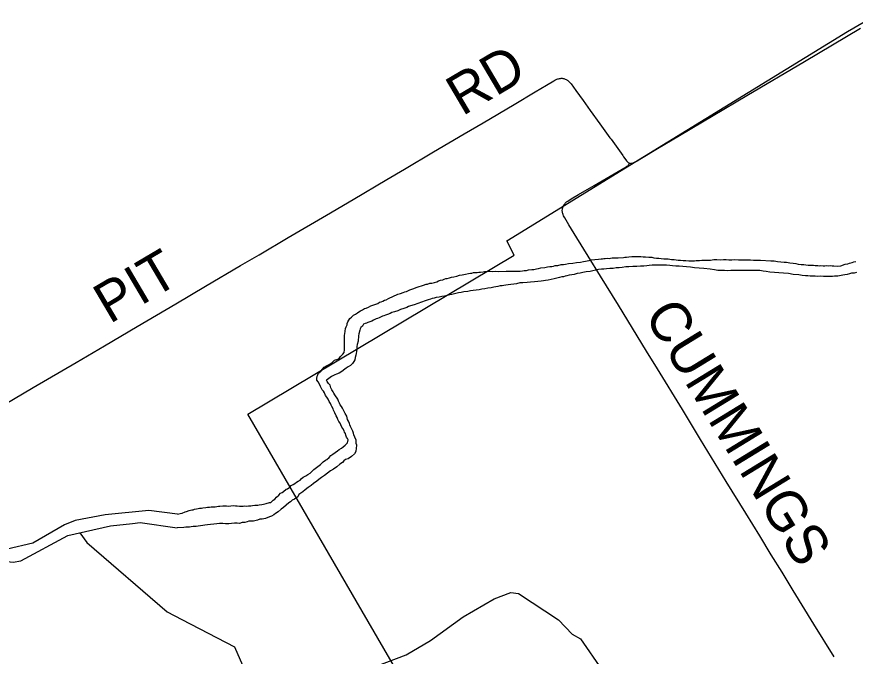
# Model space of a CAD drawing. Extents: x -49 to -8.2, y 9.4 to 23.5.
# Drawn here: x -12.785 to -12.192, y 15.396 to 15.848 of the extents above; entities that cross this region are included whole.
import ezdxf

# ---------------------------------------------------------------- set-up
doc = ezdxf.new("R2010")
doc.units = 0
for name, color, linetype in [('GM_X_County_Road', 7, 'Continuous'), ('GM_X_County_Road_Text', 7, 'Continuous'), ('GM_X_Minor_River', 7, 'Continuous'), ('GM_X_Township', 7, 'Continuous'), ('GM_X_Township_Road', 7, 'Continuous'), ('GM_X_Township_Road_Text', 7, 'Continuous')]:
    doc.layers.add(name, color=color, linetype=linetype)

msp = doc.modelspace()

# ---------------------------------------------------------------- linework, layer by layer
at = {"layer": 'GM_X_County_Road'}
for points in [[(-12.35145, 15.74442), (-12.35105, 15.74433), (-12.35058, 15.74431), (-12.34998, 15.74435), (-12.34943, 15.74448), (-12.34896, 15.74464), (-12.34848, 15.74485), (-12.34801, 15.74507), (-12.34739, 15.74538), (-12.346, 15.74615), (-12.34303, 15.74796), (-12.33155, 15.75483), (-12.31608, 15.76407), (-12.26847, 15.79221), (-12.22756, 15.81643), (-12.188, 15.83987)], [(-12.79364, 15.5736), (-12.77334, 15.58566), (-12.74306, 15.60342), (-12.723, 15.61527), (-12.6997, 15.62898), (-12.67237, 15.64501), (-12.65152, 15.65735), (-12.62659, 15.67194), (-12.61343, 15.67961), (-12.59288, 15.69186), (-12.56581, 15.70772), (-12.54704, 15.71872), (-12.52324, 15.73277), (-12.51068, 15.74022), (-12.49006, 15.75236), (-12.46839, 15.76516), (-12.45503, 15.77307), (-12.43304, 15.78594), (-12.41809, 15.79485), (-12.4101, 15.79967), (-12.40501, 15.80266), (-12.4042, 15.80313), (-12.40344, 15.80354), (-12.40284, 15.8038), (-12.40222, 15.80403), (-12.40169, 15.8042), (-12.40101, 15.80434), (-12.40037, 15.80442), (-12.39976, 15.80446), (-12.39916, 15.80446), (-12.39861, 15.80442), (-12.39802, 15.80432), (-12.3975, 15.80417), (-12.39688, 15.80397), (-12.39637, 15.80372), (-12.39589, 15.80346), (-12.39548, 15.80317), (-12.39501, 15.80282), (-12.3945, 15.80237), (-12.39392, 15.80182), (-12.39332, 15.80118), (-12.39272, 15.80047), (-12.39105, 15.79819), (-12.38943, 15.79592), (-12.38435, 15.78887), (-12.3793, 15.78179), (-12.37236, 15.77223), (-12.36527, 15.7624), (-12.36452, 15.76141), (-12.35621, 15.74978), (-12.3557, 15.74899), (-12.35407, 15.74672), (-12.3535, 15.74604), (-12.35309, 15.74555), (-12.35274, 15.74518), (-12.35235, 15.74485), (-12.35198, 15.74462), (-12.35145, 15.74442)]]:
    msp.add_lwpolyline(points, dxfattribs=at)
at = {"layer": 'GM_X_Minor_River'}
for points in [[(-12.47735, 15.66385), (-12.47564, 15.66402), (-12.47374, 15.66438), (-12.47184, 15.66512), (-12.46975, 15.66548), (-12.46746, 15.66602), (-12.46537, 15.66638), (-12.46404, 15.66655), (-12.4629, 15.66673), (-12.46176, 15.6671), (-12.46062, 15.66708), (-12.45929, 15.66707), (-12.45796, 15.66724), (-12.45682, 15.66742), (-12.45493, 15.66759), (-12.45398, 15.66777), (-12.45208, 15.66794), (-12.45037, 15.66792), (-12.44828, 15.6679), (-12.44638, 15.66807), (-12.44449, 15.66785), (-12.4388, 15.66798), (-12.4369, 15.66796), (-12.43481, 15.66793), (-12.4331, 15.66811), (-12.43045, 15.66808), (-12.42874, 15.66806), (-12.42722, 15.66823), (-12.42589, 15.6684), (-12.42437, 15.66858), (-12.42285, 15.66894), (-12.42057, 15.6691), (-12.41924, 15.66928), (-12.41734, 15.66964), (-12.41582, 15.66981), (-12.41411, 15.67036), (-12.41126, 15.67052), (-12.40936, 15.67107), (-12.40784, 15.67124), (-12.40651, 15.67142), (-12.40518, 15.67159), (-12.40404, 15.67196), (-12.40214, 15.67213), (-12.39986, 15.67267), (-12.39815, 15.67284), (-12.39663, 15.67301), (-12.39473, 15.67337), (-12.3915, 15.67372), (-12.38884, 15.67426), (-12.38618, 15.67442), (-12.38409, 15.67477), (-12.38257, 15.67514), (-12.38143, 15.67531), (-12.3801, 15.67549), (-12.37838, 15.67604), (-12.3761, 15.67639), (-12.37344, 15.67655), (-12.37155, 15.67672), (-12.3706, 15.67671), (-12.36965, 15.67689), (-12.3687, 15.67688), (-12.36699, 15.67724), (-12.36585, 15.67704), (-12.3649, 15.67722), (-12.36376, 15.67739), (-12.36262, 15.67738), (-12.36072, 15.67755), (-12.35958, 15.67754), (-12.3556, 15.67768), (-12.35465, 15.67805), (-12.35351, 15.67785), (-12.35199, 15.67821), (-12.34971, 15.67838), (-12.34744, 15.67835), (-12.34535, 15.67852), (-12.34345, 15.67849), (-12.34174, 15.67829), (-12.34004, 15.67827), (-12.33776, 15.67786), (-12.33568, 15.67784), (-12.33416, 15.67744), (-12.33246, 15.67723), (-12.33075, 15.67721), (-12.32905, 15.677), (-12.32715, 15.67679), (-12.32563, 15.67678), (-12.32412, 15.67676), (-12.32185, 15.67635), (-12.31976, 15.67633), (-12.31711, 15.67592), (-12.3154, 15.6759), (-12.3135, 15.67569), (-12.31161, 15.67548), (-12.30952, 15.67545), (-12.30725, 15.67524), (-12.30535, 15.67541), (-12.30421, 15.67558), (-12.30326, 15.67557), (-12.30193, 15.67556), (-12.30022, 15.67573), (-12.29871, 15.67571)], [(-12.29871, 15.67571), (-12.29643, 15.67588), (-12.29415, 15.67585), (-12.29168, 15.6762), (-12.2896, 15.67618), (-12.28732, 15.67615), (-12.28504, 15.67632), (-12.28295, 15.6763), (-12.28125, 15.67609), (-12.27916, 15.67606), (-12.27688, 15.67623), (-12.27423, 15.67601), (-12.27082, 15.67597), (-12.26835, 15.67594), (-12.26588, 15.6761), (-12.26361, 15.67589), (-12.26095, 15.67586), (-12.25868, 15.67583), (-12.25147, 15.67537), (-12.24901, 15.67534), (-12.24673, 15.67494), (-12.24427, 15.67472), (-12.242, 15.6745), (-12.24029, 15.6743), (-12.23802, 15.67389), (-12.23574, 15.67367), (-12.23385, 15.67346), (-12.23215, 15.67306), (-12.23006, 15.67266), (-12.22817, 15.67264), (-12.22665, 15.67243), (-12.22513, 15.67223), (-12.22381, 15.67221), (-12.22267, 15.6722), (-12.22134, 15.67218), (-12.22001, 15.67198), (-12.21907, 15.67197), (-12.21812, 15.67215), (-12.21717, 15.67176), (-12.21622, 15.67194), (-12.21451, 15.67192), (-12.21319, 15.6719), (-12.21205, 15.67208), (-12.21091, 15.67188), (-12.2092, 15.67205), (-12.20806, 15.67184), (-12.20693, 15.67183), (-12.20408, 15.67161), (-12.20199, 15.67178), (-12.19895, 15.67288), (-12.19686, 15.67324), (-12.19571, 15.6736), (-12.194, 15.67416), (-12.19267, 15.67452), (-12.19134, 15.67489)], [(-12.37333, 15.66933), (-12.37923, 15.66788), (-12.38208, 15.66753), (-12.38455, 15.66699), (-12.38645, 15.66663), (-12.38854, 15.66627), (-12.39063, 15.66573), (-12.39234, 15.66537), (-12.39405, 15.6652), (-12.39577, 15.66484), (-12.39691, 15.66447), (-12.39824, 15.6641), (-12.39938, 15.66393), (-12.40109, 15.66357), (-12.4028, 15.66302), (-12.4047, 15.66266), (-12.40699, 15.66211), (-12.40908, 15.66157), (-12.41079, 15.6614), (-12.41231, 15.66122), (-12.41402, 15.66086), (-12.4163, 15.6607), (-12.41877, 15.66053), (-12.42143, 15.66019), (-12.42389, 15.66002), (-12.42693, 15.65987), (-12.42902, 15.6597), (-12.4313, 15.65916), (-12.43339, 15.6588), (-12.43548, 15.65863), (-12.43738, 15.65847), (-12.4389, 15.6581), (-12.44042, 15.65793), (-12.44156, 15.65775), (-12.44308, 15.65758), (-12.4446, 15.65722), (-12.44593, 15.65704), (-12.44745, 15.65668), (-12.44935, 15.65632), (-12.45163, 15.65597), (-12.45372, 15.65561), (-12.45582, 15.65525), (-12.45772, 15.65489), (-12.46, 15.65454), (-12.46209, 15.65437), (-12.46398, 15.65421), (-12.46589, 15.65366), (-12.46874, 15.6535), (-12.47064, 15.65295), (-12.47254, 15.65259), (-12.4771, 15.6515), (-12.47862, 15.65133), (-12.48053, 15.65078), (-12.48243, 15.65042), (-12.48433, 15.65007), (-12.48623, 15.64971), (-12.48832, 15.64935), (-12.48965, 15.64898), (-12.49098, 15.64881), (-12.49231, 15.64825), (-12.49384, 15.6477), (-12.49593, 15.64697), (-12.4986, 15.64605), (-12.50126, 15.64513), (-12.50393, 15.64421), (-12.5064, 15.64347), (-12.50793, 15.64292), (-12.50907, 15.64236), (-12.51117, 15.64163), (-12.51345, 15.64089), (-12.51536, 15.63997), (-12.51764, 15.63923), (-12.51954, 15.63868), (-12.52088, 15.63813), (-12.52259, 15.63739), (-12.52412, 15.63683), (-12.52526, 15.63647), (-12.52621, 15.6361), (-12.52755, 15.63554), (-12.52869, 15.63499), (-12.52983, 15.63462), (-12.53078, 15.63425), (-12.53174, 15.63388), (-12.53269, 15.63332), (-12.53384, 15.63276), (-12.53517, 15.63221), (-12.5365, 15.63166), (-12.53746, 15.63129), (-12.53841, 15.63111), (-12.53974, 15.63055), (-12.54033, 15.62904), (-12.54147, 15.6281), (-12.54205, 15.62716), (-12.54225, 15.62621), (-12.54285, 15.62375), (-12.54324, 15.62223), (-12.54347, 15.61844), (-12.54407, 15.61616), (-12.54427, 15.61484), (-12.54429, 15.61294), (-12.54469, 15.61123)], [(-12.19085, 15.66709), (-12.19256, 15.66673), (-12.19427, 15.66656), (-12.19579, 15.6662), (-12.19751, 15.66565), (-12.19903, 15.66547), (-12.20055, 15.6653), (-12.20169, 15.66493), (-12.20397, 15.66458), (-12.2053, 15.6644), (-12.20644, 15.66442), (-12.20777, 15.66424), (-12.20909, 15.66426), (-12.21061, 15.66427), (-12.21232, 15.66429), (-12.21421, 15.66431), (-12.2163, 15.66453), (-12.21839, 15.66436), (-12.2201, 15.66438), (-12.22199, 15.66459), (-12.2237, 15.66442), (-12.22522, 15.66463), (-12.22692, 15.66484), (-12.22919, 15.66505), (-12.23166, 15.66546), (-12.23564, 15.6657), (-12.23886, 15.6663), (-12.24246, 15.66653), (-12.25213, 15.6674), (-12.25478, 15.66781), (-12.25686, 15.66802), (-12.25913, 15.66843), (-12.26141, 15.66845), (-12.26388, 15.66848), (-12.26653, 15.66851), (-12.27013, 15.66855), (-12.27279, 15.66858), (-12.27507, 15.66842), (-12.27754, 15.66845), (-12.27981, 15.66847), (-12.2819, 15.6683), (-12.28417, 15.66852), (-12.28645, 15.66855), (-12.28892, 15.66857), (-12.29138, 15.66898), (-12.29441, 15.6694), (-12.29877, 15.67001), (-12.30218, 15.67024), (-12.3054, 15.67047), (-12.30824, 15.67088), (-12.31109, 15.6711), (-12.31374, 15.67132), (-12.31621, 15.67154), (-12.31867, 15.67157), (-12.32094, 15.67178), (-12.32303, 15.672), (-12.3253, 15.67221), (-12.32739, 15.67224), (-12.33042, 15.67227), (-12.33289, 15.6723), (-12.33536, 15.67232), (-12.33745, 15.67197), (-12.33916, 15.6718), (-12.34125, 15.67163), (-12.34371, 15.67147), (-12.34618, 15.67131), (-12.34903, 15.67134), (-12.35187, 15.67118), (-12.35396, 15.67101), (-12.35662, 15.67066), (-12.35871, 15.6705), (-12.36099, 15.67033), (-12.36308, 15.66998), (-12.36536, 15.66981), (-12.36764, 15.66965), (-12.36954, 15.66948), (-12.37124, 15.6695), (-12.37333, 15.66933)], [(-12.55827, 15.56446), (-12.55902, 15.5658), (-12.55994, 15.56771), (-12.5605, 15.56867), (-12.56087, 15.56962), (-12.56124, 15.57058), (-12.56217, 15.5723), (-12.56254, 15.57325), (-12.5631, 15.5744), (-12.56403, 15.57593), (-12.56477, 15.57745), (-12.56552, 15.57879), (-12.56645, 15.58013), (-12.56719, 15.58185), (-12.56794, 15.58319), (-12.56888, 15.58415), (-12.56999, 15.58644), (-12.57073, 15.58816), (-12.57185, 15.58969), (-12.5726, 15.59084), (-12.57278, 15.59217), (-12.57238, 15.59369), (-12.57199, 15.59463), (-12.57141, 15.59576), (-12.56968, 15.59764), (-12.56872, 15.59877), (-12.56757, 15.60009), (-12.56547, 15.60121), (-12.56433, 15.60176), (-12.5628, 15.6027), (-12.56184, 15.60345), (-12.56012, 15.60514), (-12.55783, 15.60587), (-12.55688, 15.60624), (-12.55592, 15.60756), (-12.55419, 15.60925), (-12.55323, 15.61057), (-12.55302, 15.61246), (-12.55319, 15.61456), (-12.55317, 15.61589), (-12.55316, 15.61741), (-12.55315, 15.61836), (-12.55313, 15.61968), (-12.55312, 15.6212), (-12.5531, 15.62272), (-12.5529, 15.62367), (-12.55269, 15.62557), (-12.55229, 15.62746), (-12.5519, 15.6286), (-12.55132, 15.63011), (-12.55112, 15.63106), (-12.55073, 15.6322), (-12.55014, 15.63333), (-12.54937, 15.63446), (-12.54822, 15.63559), (-12.54669, 15.6369), (-12.54536, 15.63764), (-12.54402, 15.63858), (-12.54287, 15.63933), (-12.54173, 15.64007), (-12.54039, 15.64063), (-12.53887, 15.64156), (-12.53772, 15.64193), (-12.5362, 15.64248), (-12.53448, 15.64341), (-12.53296, 15.64396), (-12.53105, 15.6447), (-12.52953, 15.64525), (-12.52838, 15.646), (-12.52724, 15.64637), (-12.52591, 15.64692), (-12.52476, 15.64748), (-12.52362, 15.64785), (-12.52209, 15.64878), (-12.51542, 15.65174), (-12.51352, 15.65229), (-12.51161, 15.65303), (-12.51047, 15.6534), (-12.50914, 15.65376), (-12.50781, 15.65432), (-12.50685, 15.65488), (-12.50552, 15.65524), (-12.504, 15.6558), (-12.50228, 15.65653), (-12.50019, 15.65727), (-12.49867, 15.65763), (-12.49714, 15.65819), (-12.49543, 15.65874), (-12.49429, 15.65891), (-12.49276, 15.65947), (-12.49125, 15.65964), (-12.48953, 15.66), (-12.48782, 15.66055), (-12.48649, 15.66111), (-12.48515, 15.66166), (-12.48363, 15.66183), (-12.48249, 15.66239), (-12.48135, 15.66276), (-12.4804, 15.66294), (-12.47888, 15.6633), (-12.47735, 15.66385)], [(-12.54469, 15.61123), (-12.54489, 15.60971), (-12.54509, 15.60858), (-12.54549, 15.60687), (-12.54589, 15.60536), (-12.54647, 15.60422), (-12.54743, 15.60271), (-12.54897, 15.60121), (-12.55049, 15.60028), (-12.55183, 15.59934), (-12.55298, 15.5986), (-12.55508, 15.5971), (-12.5568, 15.59598), (-12.5587, 15.59524), (-12.56004, 15.59469), (-12.56137, 15.59394), (-12.56233, 15.59357), (-12.56424, 15.59208), (-12.56581, 15.59085)], [(-12.54469, 15.54544), (-12.54481, 15.54608), (-12.54478, 15.54855), (-12.5459, 15.55065), (-12.54645, 15.55217), (-12.54663, 15.55351), (-12.54718, 15.55484), (-12.54774, 15.5558), (-12.54848, 15.55714), (-12.54885, 15.55809), (-12.54941, 15.55923), (-12.54959, 15.56019), (-12.55033, 15.5619), (-12.55089, 15.56305), (-12.55143, 15.56534), (-12.55255, 15.56744), (-12.55348, 15.56916), (-12.55404, 15.57011), (-12.5546, 15.57107), (-12.55515, 15.57222), (-12.55609, 15.57356), (-12.55665, 15.5747), (-12.55739, 15.57604), (-12.55794, 15.57757), (-12.56, 15.58063), (-12.56055, 15.58178), (-12.56111, 15.58273), (-12.56205, 15.58407), (-12.56279, 15.58541), (-12.56315, 15.58731), (-12.56447, 15.58847), (-12.5654, 15.59), (-12.56581, 15.59085)], [(-12.6713, 15.49602), (-12.6694, 15.49657), (-12.66807, 15.49693), (-12.66578, 15.49786), (-12.66483, 15.49803), (-12.66293, 15.49877), (-12.66103, 15.49913), (-12.66008, 15.49931), (-12.65912, 15.49968), (-12.65779, 15.49986), (-12.65665, 15.50003), (-12.6557, 15.5004), (-12.65418, 15.50039), (-12.65323, 15.50056), (-12.65114, 15.50092), (-12.65, 15.5011), (-12.64867, 15.50108), (-12.64753, 15.50126), (-12.6464, 15.50125), (-12.64469, 15.50142), (-12.64355, 15.50159), (-12.64222, 15.50177), (-12.64127, 15.50176), (-12.63918, 15.50193), (-12.63766, 15.50191), (-12.63652, 15.50209), (-12.63539, 15.50188), (-12.63349, 15.50205), (-12.63178, 15.50222), (-12.63026, 15.50201), (-12.62913, 15.502), (-12.62742, 15.50179), (-12.62647, 15.50178), (-12.62476, 15.50176), (-12.62362, 15.50194), (-12.62211, 15.50173), (-12.62097, 15.50191), (-12.61945, 15.50208), (-12.61812, 15.50226), (-12.6166, 15.50243), (-12.61565, 15.50242), (-12.61451, 15.5026), (-12.61337, 15.50278), (-12.61166, 15.50295), (-12.61033, 15.50331), (-12.60938, 15.50349), (-12.60843, 15.50367), (-12.60614, 15.5044), (-12.6052, 15.50439), (-12.60366, 15.50608), (-12.60251, 15.50683), (-12.60117, 15.50815), (-12.59964, 15.50946), (-12.5983, 15.51096), (-12.59715, 15.51152), (-12.5962, 15.51227), (-12.59428, 15.51377), (-12.59333, 15.51414), (-12.5918, 15.51526), (-12.59084, 15.51639), (-12.58951, 15.51713), (-12.58817, 15.51788), (-12.58702, 15.51882), (-12.58587, 15.51956), (-12.58454, 15.52012), (-12.58377, 15.52106), (-12.58224, 15.52237), (-12.58052, 15.5233), (-12.579, 15.52423), (-12.57728, 15.52517), (-12.57594, 15.52648), (-12.57478, 15.5278), (-12.5702, 15.53116), (-12.56904, 15.53229), (-12.56809, 15.53323), (-12.56656, 15.53435), (-12.5656, 15.53491), (-12.56407, 15.53622), (-12.56273, 15.53773), (-12.56139, 15.53847), (-12.55967, 15.53978), (-12.55814, 15.54091), (-12.5568, 15.54184), (-12.55528, 15.54277), (-12.55413, 15.54371), (-12.5526, 15.54502), (-12.55106, 15.54653), (-12.55047, 15.54861), (-12.55103, 15.54957), (-12.55159, 15.55052), (-12.55214, 15.55205), (-12.55251, 15.55319), (-12.55307, 15.55415), (-12.55344, 15.5551), (-12.55437, 15.55663), (-12.55493, 15.55759), (-12.55567, 15.55931), (-12.55623, 15.56045), (-12.55716, 15.56179), (-12.55772, 15.56313), (-12.55827, 15.56446)], [(-12.54469, 15.54544), (-12.54463, 15.54474), (-12.54484, 15.54285), (-12.54506, 15.54038), (-12.54602, 15.53887), (-12.54813, 15.53699), (-12.55061, 15.53531), (-12.55232, 15.53476), (-12.55347, 15.53383), (-12.55462, 15.5327), (-12.55634, 15.53139), (-12.55845, 15.52951), (-12.56093, 15.52802), (-12.56303, 15.52671), (-12.56514, 15.52522), (-12.56724, 15.52353), (-12.56934, 15.52204), (-12.57125, 15.52073), (-12.57279, 15.51942), (-12.57508, 15.51773), (-12.5768, 15.51642), (-12.57871, 15.51492), (-12.58082, 15.51324), (-12.58254, 15.51193), (-12.58407, 15.51099), (-12.58541, 15.51006), (-12.58618, 15.50836), (-12.58848, 15.50686), (-12.59019, 15.50593), (-12.59134, 15.50481), (-12.59249, 15.50406), (-12.59632, 15.50087), (-12.59785, 15.49975), (-12.59995, 15.49788), (-12.60186, 15.49657), (-12.6032, 15.49563), (-12.60473, 15.4947), (-12.60606, 15.49415), (-12.60911, 15.49304), (-12.61139, 15.49269), (-12.6131, 15.49251), (-12.61462, 15.49196), (-12.61748, 15.49123), (-12.61956, 15.49107), (-12.62089, 15.49108), (-12.62204, 15.49071), (-12.62356, 15.49035), (-12.62546, 15.49018), (-12.62736, 15.48964), (-12.62907, 15.48965), (-12.63096, 15.48968), (-12.63305, 15.48951)], [(-12.6713, 15.49602), (-12.69154, 15.49869), (-12.72254, 15.49561), (-12.74367, 15.49158), (-12.75112, 15.48866), (-12.77372, 15.47573), (-12.79182, 15.47127), (-12.80768, 15.47646), (-12.8091, 15.4706), (-12.80422, 15.4671), (-12.79366, 15.46295), (-12.7876, 15.46228), (-12.78208, 15.46314), (-12.74896, 15.48103), (-12.71867, 15.48796), (-12.70309, 15.48942), (-12.69776, 15.49028), (-12.67144, 15.48639)], [(-12.63305, 15.48951), (-12.63495, 15.48934), (-12.63723, 15.48937), (-12.63912, 15.48958), (-12.64159, 15.48942), (-12.64349, 15.48925), (-12.64558, 15.48908), (-12.64786, 15.48892), (-12.64995, 15.48856), (-12.65185, 15.48839), (-12.65336, 15.48822), (-12.65508, 15.48786), (-12.65659, 15.48768), (-12.65811, 15.48751), (-12.6602, 15.48734), (-12.66153, 15.48717), (-12.66267, 15.48699), (-12.664, 15.48701), (-12.66533, 15.48683), (-12.66685, 15.48666), (-12.67144, 15.48639)], [(-12.7403, 15.48301), (-12.73538, 15.47607), (-12.67848, 15.42695), (-12.6681, 15.42166)], [(-12.52999, 15.38876), (-12.50939, 15.39655), (-12.49215, 15.40668), (-12.46912, 15.42354), (-12.4471, 15.43624), (-12.43546, 15.44078), (-12.42998, 15.44011), (-12.4017, 15.42136), (-12.39203, 15.41131), (-12.38602, 15.40798), (-12.37069, 15.38567)], [(-12.6681, 15.42166), (-12.63093, 15.40219), (-12.62528, 15.38936)]]:
    msp.add_lwpolyline(points, dxfattribs=at)
at = {"layer": 'GM_X_Township'}
msp.add_lwpolyline([(-12.83784, 15.02019), (-12.67593, 15.11942), (-12.44006, 15.25452), (-12.62155, 15.56688), (-12.43302, 15.6794), (-12.43817, 15.68954), (-12.35425, 15.74118), (-12.19717, 15.83765), (-11.96643, 15.97183), (-11.5592, 16.20866)], dxfattribs=at)
at = {"layer": 'GM_X_Township_Road'}
for points in [[(-12.39766, 15.71521), (-12.39728, 15.71572), (-12.39695, 15.71609), (-12.39654, 15.7165), (-12.39592, 15.71701), (-12.39502, 15.71767), (-12.39275, 15.71911), (-12.38747, 15.72227), (-12.37645, 15.72865), (-12.35389, 15.74177), (-12.35328, 15.74221), (-12.35275, 15.74264), (-12.35231, 15.74309), (-12.35194, 15.74358), (-12.35168, 15.74402), (-12.35145, 15.74442)], [(-12.20654, 15.39515), (-12.22092, 15.41841), (-12.23557, 15.44221), (-12.24353, 15.45518), (-12.25112, 15.46729), (-12.25931, 15.48084), (-12.26905, 15.49673), (-12.28296, 15.51918), (-12.30111, 15.54886), (-12.31402, 15.57009), (-12.33166, 15.59899), (-12.33932, 15.61142), (-12.35934, 15.64396), (-12.37207, 15.66457), (-12.38071, 15.67858), (-12.38865, 15.69157), (-12.39432, 15.70085), (-12.3972, 15.70569), (-12.39771, 15.70657), (-12.39808, 15.70729), (-12.39845, 15.70807), (-12.39872, 15.70877), (-12.39888, 15.70937), (-12.39896, 15.70994), (-12.399, 15.71048), (-12.399, 15.71105), (-12.39892, 15.71188), (-12.3988, 15.71247), (-12.39865, 15.71303), (-12.39847, 15.71358), (-12.3983, 15.71401), (-12.39804, 15.71455), (-12.39781, 15.71498), (-12.39766, 15.71521)]]:
    msp.add_lwpolyline(points, dxfattribs=at)

# ---------------------------------------------------------------- texts
at = {"layer": 'GM_X_County_Road_Text'}
for s, rotation, p in [('RD', 30.54075, (-12.46981, 15.7774)), ('PIT', 30.52784, (-12.71929, 15.63038))]:
    msp.add_text(s, height=0.028409, rotation=rotation, dxfattribs=at).set_placement(p)
at = {"layer": 'GM_X_Township_Road_Text'}
msp.add_text('CUMMINGS', height=0.028409, rotation=301.45187, dxfattribs=at).set_placement((-12.3416, 15.63696))

doc.saveas('drawing.dxf')
